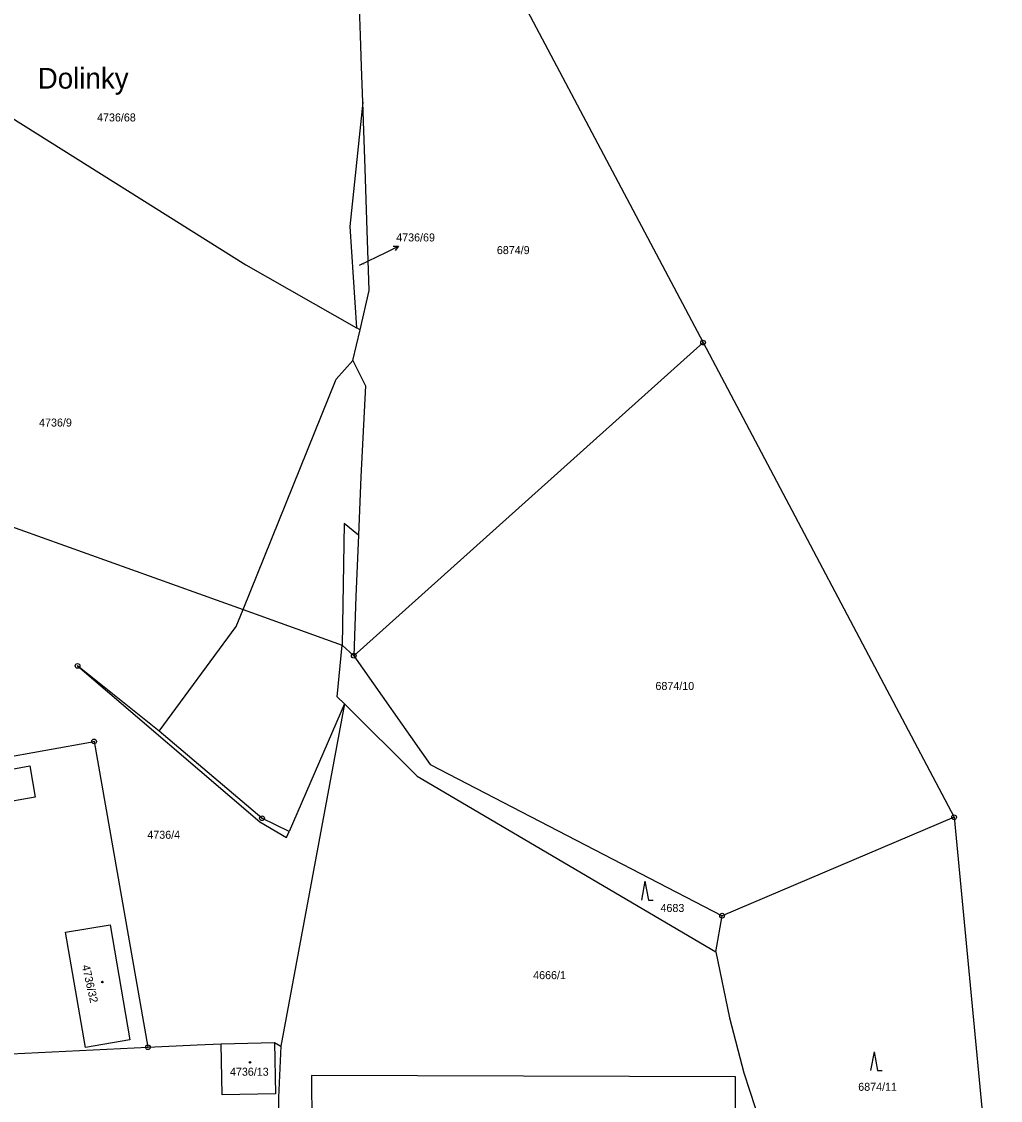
# Model space of a CAD drawing. Extents: x -593183 to -588034, y -1130415 to -1124994.
# Drawn here: x -589469.9 to -589262.2, y -1128169.7 to -1127940.6 of the extents above; entities that cross this region are included whole.
import ezdxf

# ---------------------------------------------------------------- set-up
doc = ezdxf.new("R2010")
doc.units = 0
for name, color, linetype in [('Vrstva 1', 7, 'Continuous'), ('Vrstva 15', 7, 'Continuous'), ('Vrstva 16', 7, 'Continuous'), ('Vrstva 18', 7, 'Continuous'), ('Vrstva 19', 7, 'Continuous'), ('Vrstva 24', 7, 'Continuous'), ('Vrstva 25', 7, 'Continuous'), ('Vrstva 4', 7, 'Continuous')]:
    doc.layers.add(name, color=color, linetype=linetype)

msp = doc.modelspace()

# ---------------------------------------------------------------- linework, layer by layer
at = {"layer": 'Vrstva 1'}
for p, q in [((-589398.02, -1127943.58), (-589398.23, -1127937.61)), ((-589397.79, -1127950.15), (-589398.02, -1127943.58)), ((-589397.53, -1127957.72), (-589397.79, -1127950.15)), ((-589478.01, -1127957.31), (-589422.35, -1127992.24)), ((-589397.53, -1127957.72), (-589400.26, -1127984.13)), ((-589397.04, -1127971.76), (-589397.53, -1127957.72)), ((-589396.66, -1127982.74), (-589397.04, -1127971.76)), ((-589400.26, -1127984.13), (-589398.82, -1128005.66)), ((-589396.14, -1127997.69), (-589396.66, -1127982.74)), ((-589422.35, -1127992.24), (-589398.82, -1128005.66)), ((-589398.1, -1128006.07), (-589396.14, -1127997.69)), ((-589399.62, -1128012.56), (-589398.1, -1128006.07)), ((-589398.1, -1128006.07), (-589398.82, -1128005.66)), ((-589399.42, -1128075.24), (-589325.28, -1128008.77)), ((-589325.28, -1128008.77), (-589271.97, -1128109.54)), ((-589399.62, -1128012.56), (-589396.93, -1128017.92)), ((-589396.93, -1128017.92), (-589397.95, -1128037.24)), ((-589508.22, -1128034.9), (-589422.94, -1128065.45)), ((-589397.95, -1128037.24), (-589398.39, -1128049.68)), ((-589398.39, -1128049.68), (-589398.99, -1128062.71)), ((-589398.99, -1128062.71), (-589399.42, -1128075.24)), ((-589422.94, -1128065.45), (-589401.87, -1128073)), ((-589402.98, -1128083.95), (-589401.87, -1128073)), ((-589401.87, -1128073), (-589399.42, -1128075.24)), ((-589399.42, -1128075.24), (-589383.22, -1128098.34)), ((-589401.42, -1128085.5), (-589414.92, -1128158.14)), ((-589401.42, -1128085.5), (-589402.98, -1128083.95)), ((-589385.98, -1128100.81), (-589401.42, -1128085.5)), ((-589496.63, -1128100.96), (-589454.56, -1128093.45)), ((-589454.56, -1128093.45), (-589443.13, -1128158.39)), ((-589491.86, -1128102.88), (-589468.18, -1128098.64)), ((-589468.18, -1128098.64), (-589467.06, -1128105.3)), ((-589383.22, -1128098.34), (-589321.23, -1128130.45)), ((-589385.98, -1128100.81), (-589322.57, -1128138.1)), ((-589467.06, -1128105.3), (-589490.68, -1128109.51)), ((-589271.97, -1128109.54), (-589321.23, -1128130.45)), ((-589322.57, -1128138.1), (-589321.23, -1128130.45)), ((-589460.65, -1128133.93), (-589451.16, -1128132.38)), ((-589451.16, -1128132.38), (-589446.96, -1128156.8)), ((-589456.37, -1128158.41), (-589460.65, -1128133.93)), ((-589322.57, -1128138.1), (-589319.67, -1128152.11)), ((-589319.67, -1128152.11), (-589316.64, -1128163.85)), ((-589486.19, -1128160.47), (-589443.13, -1128158.39)), ((-589446.96, -1128156.8), (-589456.37, -1128158.41)), ((-589443.13, -1128158.39), (-589432.66, -1128157.88)), ((-589432.66, -1128157.88), (-589427.57, -1128157.63)), ((-589427.57, -1128157.63), (-589416.22, -1128157.41)), ((-589427.38, -1128168.51), (-589427.57, -1128157.63)), ((-589416.22, -1128157.41), (-589414.92, -1128158.14)), ((-589416.22, -1128157.41), (-589416.03, -1128168.31)), ((-589414.92, -1128158.14), (-589415.39, -1128169.03)), ((-589318.38, -1128164.69), (-589408.37, -1128164.38)), ((-589408.37, -1128164.38), (-589408.25, -1128230.91)), ((-589318.55, -1128213.56), (-589318.38, -1128164.69)), ((-589316.64, -1128163.85), (-589312.01, -1128177.87)), ((-589416.03, -1128168.31), (-589427.38, -1128168.51)), ((-589415.39, -1128169.03), (-589415.25, -1128240.47))]:
    msp.add_line(p, q, dxfattribs=at)
for points in [[(-589398.5, -1127889.09), (-589378.74, -1127907.72), (-589325.28, -1128008.77)], [(-589271.97, -1128109.54), (-589262.15, -1128212.88), (-589274.77, -1128215.01), (-589286.16, -1128213.42)]]:
    msp.add_lwpolyline(points, dxfattribs=at)
at = {"layer": 'Vrstva 16'}
msp.add_line((-589398.2, -1127992.3), (-589392.65, -1127989.6), dxfattribs=at)
at = {"layer": 'Vrstva 24'}
for centre, radius in [((-589325.28, -1128008.77), 0.5), ((-589325.28, -1128008.77), 0.0327), ((-589399.42, -1128075.24), 0.5), ((-589399.42, -1128075.24), 0.0327), ((-589458.07, -1128077.41), 0.5), ((-589458.07, -1128077.41), 0.0327), ((-589454.56, -1128093.45), 0.5), ((-589454.56, -1128093.45), 0.0327), ((-589418.91, -1128109.76), 0.5), ((-589418.91, -1128109.76), 0.0327), ((-589271.97, -1128109.54), 0.5), ((-589271.97, -1128109.54), 0.0327), ((-589321.23, -1128130.45), 0.5), ((-589321.23, -1128130.45), 0.0327), ((-589443.13, -1128158.39), 0.5), ((-589443.13, -1128158.39), 0.0327)]:
    msp.add_circle(centre, radius, dxfattribs=at)
at = {"layer": 'Vrstva 25'}
for p, q in [((-589392.65, -1127989.6), (-589389.95, -1127988.29)), ((-589337.62, -1128123.14), (-589338.35, -1128127.14)), ((-589337.62, -1128123.14), (-589336.89, -1128127.14)), ((-589336.89, -1128127.14), (-589335.89, -1128127.14)), ((-589288.98, -1128159.34), (-589289.72, -1128163.34)), ((-589288.98, -1128159.34), (-589288.25, -1128163.34)), ((-589288.25, -1128163.34), (-589287.25, -1128163.34))]:
    msp.add_line(p, q, dxfattribs=at)
msp.add_lwpolyline([(-589391.07, -1127988.28), (-589389.95, -1127988.29), (-589390.63, -1127989.18)], dxfattribs=at)
for centre, radius in [((-589452.79, -1128144.54), 0.175), ((-589452.79, -1128144.54), 0.15), ((-589421.47, -1128161.6), 0.175), ((-589421.47, -1128161.6), 0.15)]:
    msp.add_circle(centre, radius, dxfattribs=at)
at = {"layer": 'Vrstva 4'}
for p, q in [((-589403.17, -1128016.56), (-589399.62, -1128012.56)), ((-589422.94, -1128065.45), (-589403.17, -1128016.56)), ((-589401.5, -1128047.17), (-589401.87, -1128073)), ((-589398.39, -1128049.68), (-589401.5, -1128047.17)), ((-589424.39, -1128069.05), (-589422.94, -1128065.45)), ((-589440.76, -1128091.27), (-589424.39, -1128069.05)), ((-589440.76, -1128091.27), (-589458.07, -1128077.41)), ((-589458.07, -1128077.41), (-589419.35, -1128110.53)), ((-589401.42, -1128085.5), (-589413.12, -1128112.56)), ((-589418.91, -1128109.76), (-589440.76, -1128091.27)), ((-589419.35, -1128110.53), (-589413.68, -1128113.87)), ((-589413.12, -1128112.56), (-589418.91, -1128109.76)), ((-589413.68, -1128113.87), (-589413.12, -1128112.56))]:
    msp.add_line(p, q, dxfattribs=at)

# ---------------------------------------------------------------- texts
at = {"layer": 'Vrstva 15'}
msp.add_text('Dolinky', height=4.4, dxfattribs=at).set_placement((-589466.52, -1127954.83))
at = {"layer": 'Vrstva 16'}
msp.add_text('4736/69', height=1.7, dxfattribs=at).set_placement((-589390.41, -1127987.28))
at = {"layer": 'Vrstva 18'}
for s, height, p in [('4736/68', 1.7, (-589453.92, -1127961.8)), ('6874/9', 1.7, (-589369.05, -1127989.97)), ('4736/69', 0.2, (-589398.2, -1127992.3)), ('4736/9', 1.7, (-589466.23, -1128026.59)), ('6874/10', 1.7, (-589335.38, -1128082.52)), ('4736/4', 1.7, (-589443.25, -1128114.12)), ('4683', 1.7, (-589334.31, -1128129.66)), ('4666/1', 1.7, (-589361.34, -1128143.93)), ('6874/11', 1.7, (-589292.33, -1128167.64))]:
    msp.add_text(s, height=height, dxfattribs=at).set_placement(p)
at = {"layer": 'Vrstva 19'}
msp.add_text('4736/32', height=1.7, rotation=282.7949, dxfattribs=at).set_placement((-589457.16, -1128141.09))
msp.add_text('4736/13', height=1.7, dxfattribs=at).set_placement((-589425.71, -1128164.44))

doc.saveas('drawing.dxf')
